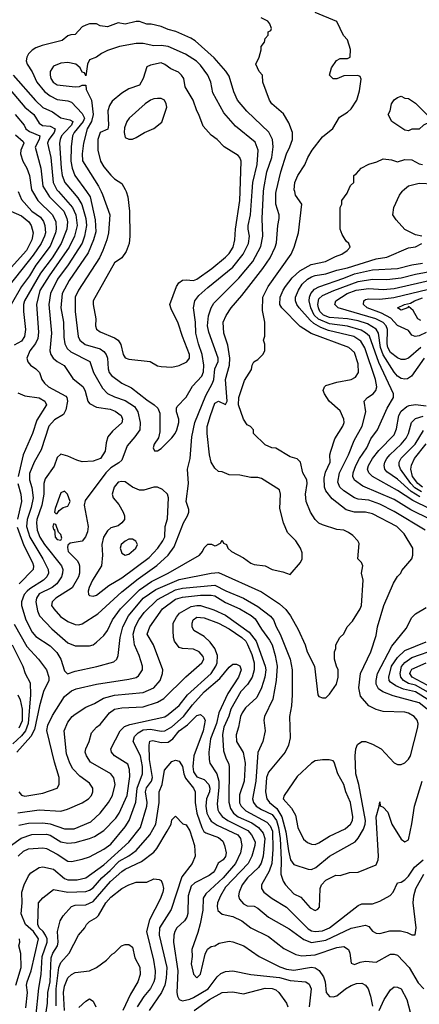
# Model space of a CAD drawing. Header units: inches. Extents: x 1793389 to 1900389, y 320802 to 470796.
# Tile 405 of 656: x 1846980 to 1849211, y 425464 to 430959. Entities that reach past the tile are written whole.
import ezdxf

# ---------------------------------------------------------------- set-up
doc = ezdxf.new("R2010")
doc.units = ezdxf.units.IN
doc.header["$MEASUREMENT"] = 0
doc.layers.add('B8442', color=7, linetype='Continuous')
doc.layers.add('B8443', color=7, linetype='Continuous')

msp = doc.modelspace()

# ---------------------------------------------------------------- linework, layer by layer
at = {"layer": 'B8442', "color": 2}
for points, elevation in [([(1846972.5, 430000), (1846990, 429956), (1847048.2, 429890), (1847096.7, 429856.7), (1847112.5, 429832.5), (1847120.3, 429810), (1847123.7, 429770), (1847119.5, 429750), (1847100.3, 429710), (1847056.3, 429643.7), (1846886.7, 429430)], 338), ([(1847052.5, 430000), (1847081.6, 429950), (1847164.4, 429870), (1847181.3, 429830), (1847184.2, 429790), (1847180.3, 429770), (1847150, 429694.5), (1847071, 429589), (1847034.9, 429530), (1846990.2, 429469.8), (1846932.4, 429370)], 342), ([(1847128.5, 430000), (1847146.7, 429970), (1847227, 429890), (1847243.1, 429850), (1847247.4, 429830), (1847243.6, 429790), (1847211.7, 429710), (1847160.9, 429630), (1847096.1, 429543.9), (1847007, 429390), (1847002, 429370), (1847001.3, 429330), (1847012.4, 429230), (1847008.2, 429190), (1846990, 429164.5), (1846950, 429142)], 346), ([(1846976.3, 426650), (1846990, 426630.8), (1847010, 426625.5), (1847110, 426642), (1847189.4, 426670.6), (1847201.2, 426690), (1847200.9, 426730), (1847175.3, 426815.3), (1847132.1, 426992.1), (1847138.3, 427021.7), (1847163.8, 427076.2), (1847230, 427182), (1847270, 427213.4), (1847295.9, 427224.1), (1847410, 427250.4), (1847590, 427278), (1847630, 427288), (1847643.3, 427296.7), (1847666.6, 427330), (1847666.6, 427350), (1847647, 427410), (1847620.5, 427470), (1847613, 427530), (1847624.7, 427570), (1847644.7, 427610), (1847675.1, 427650), (1847750, 427723.7), (1847850, 427777.3), (1847890, 427785.5), (1848070, 427802.6), (1848131.5, 427771.5), (1848230, 427730.4), (1848310, 427684.4), (1848380.5, 427630), (1848397.1, 427610), (1848412.7, 427570), (1848434.9, 427530), (1848490.4, 427390), (1848501.6, 427330), (1848501.6, 427190), (1848497.3, 427130), (1848486.8, 427070), (1848490.8, 426950), (1848480.7, 426910), (1848462.8, 426870), (1848370, 426759), (1848358.4, 426730), (1848353.4, 426650), (1848359.3, 426610), (1848374.9, 426590), (1848415.8, 426555.8), (1848444.2, 426510), (1848466.7, 426426.7), (1848481.1, 426321.1), (1848493, 426270), (1848510, 426244.9), (1848590, 426217.3), (1848610, 426216.3), (1848632.7, 426227.3), (1848710, 426290.4), (1848852.3, 426370), (1848870, 426390.8), (1848898.9, 426441.1), (1848909.6, 426470), (1848911.1, 426488.9), (1848873, 426690), (1848857.6, 426750), (1848852.7, 426850), (1848857.2, 426890), (1848866.6, 426913.4), (1848890, 426931.3), (1848910, 426931.3), (1848950, 426916), (1848998, 426890), (1849070, 426811.3), (1849090, 426802), (1849110, 426802), (1849130, 426811.3), (1849150, 426831.3), (1849161.2, 426850), (1849202.7, 427010), (1849205.2, 427030), (1849199, 427050), (1849182, 427070), (1849150, 427089.3), (1849130, 427094), (1849010, 427097.2), (1848970, 427109.2), (1848928.7, 427130), (1848883.9, 427183.9), (1848874.5, 427230), (1848882.7, 427310), (1848940.9, 427430), (1848970, 427522), (1848978, 427570), (1849012.7, 427690), (1849066.8, 427813.2), (1849089.4, 427850.6), (1849108.7, 427870), (1849114.6, 427885.4), (1849168.7, 427950), (1849175.3, 427970), (1849175.3, 428010), (1849126, 428090), (1849085.2, 428130), (1848950, 428200.7), (1848910, 428209.5), (1848850, 428209.6), (1848803.5, 428223.5), (1848724, 428284), (1848689.5, 428330), (1848682.9, 428350), (1848680.5, 428399.5), (1848687.3, 428432.7), (1848714.5, 428490), (1848712.7, 428530), (1848718, 428550), (1848740.1, 428619.9), (1848785.2, 428690), (1848792.7, 428710), (1848789.2, 428730), (1848770, 428775.3), (1848708.7, 428830), (1848682, 428870), (1848675.3, 428890), (1848682, 428910), (1848690, 428918), (1848750, 428936), (1848830, 428951), (1848855.5, 428964.5), (1848872.7, 428990), (1848870, 429038), (1848850, 429101.2), (1848817.2, 429130), (1848608, 429208), (1848547, 429247), (1848442.9, 429350), (1848433.3, 429370), (1848435.1, 429410), (1848451.1, 429448.9), (1848465.1, 429470), (1848502.2, 429517.8), (1848543.7, 429556.3), (1848606.9, 429593.1), (1848688, 429610), (1848742.5, 429637.5), (1848778, 429650), (1848808, 429670), (1848826, 429690), (1848818, 429710), (1848803.1, 429723.1), (1848780.2, 429760.2), (1848768.9, 429788.9), (1848768.7, 429910), (1848778, 429930), (1848778, 429950), (1848808, 429990), (1848812.5, 430000)], 346), ([(1847197.2, 430000), (1847275.3, 429910), (1847293.1, 429870), (1847300.9, 429810), (1847287.2, 429750), (1847256.5, 429690), (1847145.7, 429530), (1847093.5, 429446.5), (1847073.4, 429370), (1847084.9, 429215.1), (1847081.3, 429178.7), (1847068.9, 429151.1), (1847037.3, 429110), (1847021, 429070), (1847026, 429050), (1847041, 429030), (1847071.3, 429010), (1847091, 428990), (1847104.7, 428950), (1847118, 428930), (1847141, 428910), (1847237.3, 428857.3), (1847244, 428850), (1847248, 428830), (1847238, 428782), (1847224.4, 428755.6), (1847174.7, 428725.3), (1847143.8, 428690), (1847101.1, 428558.9), (1847062, 428490), (1847034.6, 428425.4), (1847034.9, 428390), (1847047.4, 428347.4), (1847055.6, 428290), (1847044.1, 428235.9), (1847022.7, 428170), (1847018.3, 428130), (1847037.3, 428070), (1847110.3, 427950), (1847139.3, 427890), (1847140.4, 427870), (1847132.7, 427850), (1847113, 427830), (1847036.7, 427783.3), (1847022, 427770), (1847006, 427750), (1846990.6, 427710), (1846990.7, 427689.3), (1847014.4, 427610), (1847050, 427540.7), (1847070, 427516.3), (1847150, 427464.9), (1847187.3, 427427.3), (1847210.4, 427390), (1847230, 427324.7), (1847247.9, 427307.9), (1847290, 427323), (1847411.7, 427348.3), (1847505.2, 427374.8), (1847522, 427390), (1847529.4, 427410.6), (1847540.5, 427510), (1847556.3, 427570), (1847588.7, 427631.3), (1847670, 427730.3), (1847740.9, 427779.1), (1847870, 427834.6), (1848049.6, 427870.4), (1848090, 427872.7), (1848330, 427765.5), (1848430, 427698.8), (1848466.2, 427666.2), (1848492.5, 427632.5), (1848535.2, 427555.2), (1848574.8, 427470), (1848586, 427430), (1848626, 427350), (1848644.7, 427190), (1848650, 427182), (1848670, 427174), (1848690, 427174), (1848710, 427194), (1848748.7, 427250), (1848759, 427290), (1848759, 427330), (1848748.7, 427350), (1848738, 427390), (1848738, 427430), (1848746, 427450), (1848746, 427470), (1848768, 427510), (1848790, 427532), (1848808.7, 427570), (1848838.6, 427601.4), (1848882, 427670), (1848889, 427690), (1848897.2, 427830), (1848889.2, 427870), (1848895.3, 427910), (1848888.9, 427928.9), (1848868, 427950), (1848874.6, 428034.6), (1848868, 428050), (1848840.2, 428080.2), (1848816.5, 428096.5), (1848790, 428109), (1848750, 428114), (1848670, 428139), (1848650, 428149), (1848630, 428168.7), (1848604, 428210), (1848579, 428270), (1848576, 428310), (1848586, 428370), (1848582.7, 428390), (1848561.2, 428430), (1848548.7, 428490), (1848530, 428508.7), (1848490, 428519), (1848410, 428568), (1848388.9, 428568.9), (1848350, 428586), (1848286, 428650), (1848286, 428670), (1848268.7, 428688.7), (1848250, 428698), (1848230, 428729), (1848202, 428810), (1848204, 428850), (1848234.6, 428945.4), (1848273.6, 429006.4), (1848278, 429030), (1848288, 429050), (1848310, 429062), (1848338, 429090), (1848348.7, 429110), (1848348.4, 429148.4), (1848342, 429170), (1848348.4, 429191.6), (1848348.7, 429270), (1848336, 429336), (1848338, 429410), (1848366.6, 429470), (1848496, 429650), (1848513.2, 429690), (1848537.2, 429770), (1848555.3, 429930), (1848520.2, 429980.2), (1848515.5, 430000)], 350), ([(1847274.9, 430000), (1847304.8, 429964.8), (1847327.3, 429927.3), (1847350.2, 429850), (1847354, 429810), (1847342.7, 429750), (1847329.1, 429710.9), (1847250.3, 429590), (1847191.8, 429510), (1847151.8, 429430), (1847142.4, 429370), (1847158, 429210), (1847148, 429110), (1847154, 429090), (1847167.3, 429070), (1847190.4, 429050.4), (1847228.5, 429028.5), (1847276.8, 428956.8), (1847334.8, 428910), (1847346.2, 428886.2), (1847360.7, 428830), (1847370, 428816), (1847410, 428796.3), (1847485.1, 428785.1), (1847513.8, 428773.8), (1847546, 428750), (1847554, 428730), (1847550, 428709), (1847498, 428662), (1847473, 428630), (1847462.8, 428597.2), (1847458, 428550), (1847430.7, 428510), (1847390, 428495.6), (1847330, 428491.6), (1847299.7, 428499.7), (1847250, 428523.7), (1847210, 428533.2), (1847190, 428515.3), (1847172.3, 428467.7), (1847123.4, 428396.6), (1847115.5, 428370), (1847114.9, 428310), (1847104.2, 428250), (1847076.5, 428170), (1847073.7, 428150), (1847078.7, 428110), (1847093.7, 428070), (1847119.5, 428030), (1847214.4, 427910), (1847220.4, 427890), (1847219.3, 427870), (1847213, 427850), (1847188, 427810), (1847162, 427790), (1847090, 427754.3), (1847074.3, 427730), (1847070.3, 427710), (1847079.2, 427659.2), (1847091.8, 427631.8), (1847159.9, 427559.9), (1847250, 427482), (1847290, 427464), (1847370, 427464.9), (1847390, 427470.7), (1847410, 427484), (1847450, 427522.8), (1847469.7, 427550.3), (1847498.4, 427610), (1847542.4, 427670), (1847650, 427777), (1847715.9, 427824.1), (1847809.7, 427870.3), (1847984, 427970), (1848001.2, 427990), (1848010, 428012), (1848030, 428031.3), (1848051.3, 428031.3), (1848070, 428022), (1848076.4, 428023.6), (1848102, 428038), (1848110, 428054), (1848118, 428038), (1848134, 428030), (1848142, 428010), (1848162, 427990), (1848230, 427956), (1848270, 427926), (1848290, 427918), (1848350, 427910.8), (1848390, 427891), (1848450, 427878), (1848490, 427862), (1848548, 427930), (1848558, 427950), (1848556.4, 427983.6), (1848548.7, 428010), (1848522, 428050), (1848476, 428096), (1848453.2, 428150), (1848432.7, 428230), (1848437.2, 428310), (1848430, 428335.3), (1848330, 428399), (1848310, 428404), (1848270, 428404), (1848210, 428417.2), (1848150, 428419), (1848110, 428435.3), (1848090, 428438), (1848070, 428455.3), (1848050, 428488.7), (1848039.3, 428530), (1848027, 428650), (1848027.5, 428687.5), (1848044.7, 428750), (1848070, 428818.8), (1848090, 428830.6), (1848130, 428811), (1848138.4, 428830), (1848129.8, 428950), (1848151.2, 429030), (1848154.3, 429070), (1848142, 429142), (1848119.3, 429210), (1848117.2, 429270), (1848132.5, 429307.5), (1848161.2, 429350), (1848221, 429419), (1848338.4, 429570), (1848378.4, 429630), (1848407.3, 429690), (1848414.2, 429714.2), (1848420.7, 429810), (1848429.5, 429850), (1848429.4, 429870), (1848409.6, 429930), (1848409.6, 429990), (1848412, 430000)], 354), ([(1847352.6, 430000), (1847374, 429970), (1847402.2, 429842.2), (1847404.8, 429775.2), (1847392, 429730), (1847362.8, 429657.2), (1847257.5, 429502.5), (1847218.4, 429430), (1847210.4, 429350), (1847225.3, 429270), (1847226.9, 429186.9), (1847232.4, 429150), (1847244.6, 429124.6), (1847266, 429106), (1847371.8, 429051.8), (1847392.7, 428990), (1847414.4, 428950), (1847442.9, 428902.9), (1847470, 428873.4), (1847510, 428854.4), (1847570, 428834), (1847620.5, 428800.5), (1847640.4, 428770), (1847653.4, 428710), (1847650.8, 428670), (1847624, 428630), (1847579.8, 428580.2), (1847550, 428501.2), (1847534.7, 428485.3), (1847490, 428457), (1847462, 428430), (1847345.5, 428274.5), (1847340.7, 428250), (1847362, 428130), (1847359.9, 428100.1), (1847348.1, 428071.9), (1847330, 428049.2), (1847262.8, 428037.2), (1847250, 428026), (1847246.4, 428013.6), (1847251, 427990), (1847300.5, 427940.5), (1847310, 427924.7), (1847314.9, 427910), (1847314, 427870), (1847308.4, 427850), (1847272.7, 427787.3), (1847182.8, 427730), (1847161, 427710), (1847158.8, 427690), (1847170.7, 427670), (1847208.8, 427628.8), (1847250, 427601), (1847290, 427582.8), (1847310, 427582), (1847330, 427588), (1847417.1, 427642.9), (1847550, 427766.4), (1847641, 427839), (1847746.5, 427913.5), (1847810, 427970.5), (1847842.3, 428017.7), (1847895.1, 428150), (1847918, 428190), (1847925.2, 428210), (1847924.7, 428224.7), (1847909.4, 428270), (1847922.7, 428370), (1847917.2, 428450), (1847932.7, 428510), (1847940.7, 428630), (1847957.6, 428710), (1848019.5, 428860.5), (1848057.6, 428930), (1848064.2, 428950), (1848069.6, 429010.4), (1848089.2, 429050.8), (1848089.3, 429070), (1848035.6, 429215.6), (1848029.7, 429250.3), (1848034.5, 429305.5), (1848049.5, 429350), (1848063.8, 429376.2), (1848204.6, 429515.4), (1848281.6, 429610), (1848326.5, 429693.5), (1848336.9, 429750), (1848333.6, 429850), (1848341.9, 430000)], 358), ([(1847435.2, 430000), (1847443.4, 429983.4), (1847484, 429870), (1847475.5, 429770), (1847466, 429730), (1847443.8, 429670), (1847425.5, 429630), (1847308.2, 429450), (1847290.5, 429410), (1847290.4, 429329.6), (1847306, 429190), (1847316.3, 429170), (1847345.8, 429145.8), (1847430, 429121.6), (1847450, 429107.3), (1847463, 429090), (1847470.3, 429070.3), (1847474.9, 429010), (1847480.5, 428990), (1847492.5, 428972.5), (1847550, 428930.7), (1847603.8, 428903.8), (1847690, 428836.3), (1847731.3, 428810), (1847751.3, 428790), (1847762, 428762), (1847762, 428658), (1847754.8, 428625.2), (1847732, 428590), (1847724.7, 428570), (1847732.7, 428552.7), (1847750, 428552), (1847770, 428566), (1847830, 428626), (1847849.2, 428650), (1847858, 428670), (1847869.2, 428710), (1847869, 428730), (1847855.3, 428770), (1847855.3, 428790), (1847860.2, 428799.8), (1847910, 428851.3), (1847946, 428914), (1847998, 428970), (1848006.3, 428993.7), (1848008.5, 429030), (1847999.8, 429090), (1847977.7, 429150), (1847963.5, 429210), (1847961.6, 429270), (1847951.6, 429350), (1847958.4, 429390), (1847980.7, 429419.3), (1848030, 429463.8), (1848170, 429578), (1848227.8, 429650), (1848256.9, 429710), (1848262.4, 429750), (1848255.1, 429790), (1848256.3, 429810), (1848269.7, 429870), (1848278.6, 430000)], 362), ([(1847574.1, 430000), (1847584.9, 429970), (1847593.4, 429890), (1847594.8, 429750), (1847590.8, 429710), (1847575.2, 429664.8), (1847550, 429629), (1847510, 429602), (1847391, 429390), (1847390.8, 429370), (1847404.7, 429290), (1847402.8, 429250), (1847410, 429232), (1847430, 429216), (1847510, 429184), (1847530.6, 429170.6), (1847545.8, 429145.8), (1847557.3, 429090), (1847570, 429071), (1847590, 429064.9), (1847709.1, 429050.9), (1847750, 429026.8), (1847770, 429022.8), (1847830, 429019.1), (1847870, 429028), (1847914, 429050), (1847929, 429070), (1847929, 429090), (1847888.7, 429190), (1847864.7, 429264.7), (1847825.2, 429345.2), (1847819, 429370), (1847856, 429470), (1847869.6, 429490.4), (1847890, 429504.9), (1847910, 429507.7), (1847950, 429503), (1847970, 429510.5), (1848052.7, 429570), (1848130, 429633), (1848150, 429654), (1848171.8, 429690), (1848182, 429730), (1848185.1, 429790), (1848209.4, 429949.4), (1848210.9, 430000)], 366), ([(1849226, 429750), (1849190, 429758), (1849130, 429788.7), (1849082.5, 429842.5), (1849064, 429870), (1849069.2, 429910), (1849100.7, 429979.3), (1849114.9, 430000)], 342), ([(1846931, 429890), (1846990, 429864.9), (1847032.4, 429830), (1847044.9, 429810), (1847055.3, 429770), (1847048.8, 429730), (1847018.7, 429670), (1846776.2, 429403.8)], 334), ([(1849243.7, 428110), (1849070, 428214.7), (1848990, 428255.8), (1848930, 428277.4), (1848870, 428282.4), (1848850, 428289.6), (1848789.8, 428329.8), (1848767.3, 428350), (1848757.2, 428377.2), (1848765.1, 428430), (1848815.1, 428530), (1848847, 428610), (1848891.8, 428690), (1848912.7, 428770), (1848904, 428830), (1848922, 428850), (1848954, 428870), (1848969.3, 428890), (1848974, 428910), (1848967.6, 428950), (1848907.6, 429127.6), (1848884.5, 429164.5), (1848846, 429190), (1848705, 429225), (1848661.6, 429241.6), (1848623.2, 429263.2), (1848601.4, 429281.4), (1848540.7, 429350), (1848527, 429370), (1848520.9, 429390), (1848520.9, 429410), (1848537, 429450), (1848558, 429482), (1848586.6, 429510), (1848610, 429524.4), (1848630, 429532), (1848690, 429541.1), (1848750, 429561.1), (1848810, 429574.6), (1848970, 429624.9), (1849030, 429633.4), (1849150, 429686), (1849190, 429692), (1849226, 429710)], 342), ([(1849273.6, 428170), (1849164.2, 428224.2), (1849070, 428280.5), (1848896.1, 428356.1), (1848849.7, 428389.7), (1848840.7, 428410), (1848841.6, 428430), (1848856.3, 428470), (1848876.9, 428510), (1848917.6, 428570), (1848940.7, 428619.3), (1848977, 428670), (1849031.8, 428790), (1849067, 428850), (1849067, 428870), (1848985, 429045), (1848932.4, 429192.4), (1848911.6, 429211.6), (1848885.8, 429225.8), (1848810, 429247.6), (1848710, 429261.1), (1848647.6, 429287.6), (1848624.5, 429310), (1848605.3, 429350), (1848596.8, 429390), (1848597.7, 429410), (1848605.1, 429430), (1848625.9, 429454.1), (1848650, 429467.4), (1848790, 429515.6), (1848850, 429541.3), (1848950, 429563.1), (1849090.4, 429570.4), (1849170, 429590.3), (1849230, 429599.5)], 338), ([(1849238.4, 429070), (1849166.8, 428970), (1849145.2, 428954.8), (1849130, 428952.3), (1849110, 428957), (1849090, 428969.4), (1849070, 428992.3), (1849009.2, 429089.2), (1848994.6, 429130), (1848983.5, 429210), (1848970.8, 429230.8), (1848921.6, 429261.6), (1848870, 429277.6), (1848809.8, 429289.8), (1848710, 429296.8), (1848676.2, 429310), (1848656.4, 429330), (1848647.6, 429350), (1848643.9, 429370), (1848650, 429400.7), (1848670, 429418.7), (1848733.2, 429446.8), (1848870, 429496.9), (1848950, 429510.2), (1849030, 429508.9), (1849110, 429518.3), (1849190, 429539), (1849290, 429556.9)], 334), ([(1849219.3, 429130), (1849150, 429069.6), (1849130, 429062.9), (1849110, 429062.9), (1849090, 429071.5), (1849050, 429101.6), (1849036, 429130), (1849032.4, 429150), (1849034, 429230), (1849026.6, 429250), (1849010, 429269.6), (1848969.3, 429290), (1848758, 429350), (1848739, 429370), (1848746, 429390), (1848809.4, 429430), (1848859, 429450), (1848930, 429459), (1849010, 429452.9), (1849070, 429459), (1849290, 429507.9)], 330), ([(1849250, 429212.6), (1849210, 429194), (1849188, 429190), (1849170, 429199), (1849150, 429224.5), (1849090, 429252), (1849053, 429293), (1849000, 429320), (1848920.9, 429350), (1848899.3, 429370), (1848901.2, 429390), (1848910, 429396.3), (1848930, 429400.5), (1848990, 429398.7), (1849068.8, 429408.8), (1849310, 429466.9)], 326), ([(1849219.6, 429279.6), (1849202.7, 429290), (1849176.4, 429336.4), (1849150, 429358), (1849144.7, 429350), (1849110, 429337.2), (1849089.2, 429350), (1849128, 429370), (1849163, 429377), (1849185.2, 429390), (1849230, 429406.3)], 322), ([(1846970, 428876.3), (1847010, 428859.3), (1847090, 428848.2), (1847121, 428830), (1847131, 428810), (1847075.6, 428724.4), (1847051.5, 428648.5), (1846999.5, 428530), (1846971.6, 428410)], 346), ([(1849270, 428229.8), (1849174.6, 428274.6), (1849090, 428331.1), (1848949.8, 428409.8), (1848929.5, 428430), (1848922.9, 428450), (1848927.6, 428470), (1848949.6, 428510), (1848985.2, 428554.8), (1849070, 428642.8), (1849084.4, 428675.6), (1849097, 428750), (1849110, 428774), (1849140.7, 428799.3), (1849154.5, 428805.5), (1849189.7, 428810.3), (1849250, 428804.6)], 334), ([(1849215, 428295), (1849165.6, 428325.6), (1849090, 428394.7), (1849030, 428436), (1849019.5, 428450), (1849014.5, 428470), (1849019.6, 428490), (1849029.8, 428510.2), (1849047.3, 428530), (1849110.8, 428589.2), (1849137.6, 428622.4), (1849151.3, 428650), (1849167.6, 428710), (1849190, 428732.7), (1849233.6, 428746.4)], 330), ([(1849223.1, 428323.1), (1849186.9, 428346.9), (1849163.1, 428370), (1849106.3, 428450), (1849098, 428470), (1849098, 428490), (1849110, 428512.4), (1849188.2, 428590), (1849234.8, 428665.2)], 326), ([(1849229.8, 428350), (1849203.5, 428370), (1849173.8, 428410), (1849164.4, 428450), (1849167.1, 428472.9), (1849184.7, 428510), (1849250, 428592.4)], 322), ([(1846970.3, 428370), (1846986.4, 428310), (1846990.4, 428270), (1846969, 428171)], 346), ([(1846967, 428127), (1847004, 428024), (1847052.7, 427930), (1847058, 427910), (1847055.5, 427890), (1846977.6, 427810)], 346), ([(1846970, 426532.7), (1847090, 426548.2), (1847210, 426542), (1847247.2, 426552.8), (1847330, 426587.7), (1847364, 426610), (1847381.2, 426630), (1847389.2, 426650), (1847389.2, 426670), (1847370, 426697.2), (1847316.6, 426736.6), (1847277.7, 426777.7), (1847259.6, 426810), (1847242.3, 426862.3), (1847229.5, 426990), (1847250, 427038), (1847274, 427070), (1847290, 427082.8), (1847350, 427122.8), (1847397.2, 427142.8), (1847448.1, 427171.9), (1847510, 427188.5), (1847670, 427204.4), (1847730, 427230.7), (1847763.7, 427270), (1847778, 427310), (1847779.3, 427330), (1847726.6, 427470), (1847692.7, 427530), (1847707, 427570), (1847777, 427670), (1847850, 427724.9), (1847890, 427735.6), (1847990, 427746.3), (1848050, 427747.2), (1848070, 427742.6), (1848130, 427707), (1848210, 427670.3), (1848273.3, 427633.3), (1848294.9, 427614.9), (1848330, 427557.3), (1848375.6, 427495.6), (1848389, 427469), (1848407, 427410), (1848418.7, 427350), (1848412.7, 427270), (1848393.1, 427166.9), (1848347.3, 427070), (1848344, 427050), (1848350.7, 426990), (1848337.3, 426930), (1848310.4, 426869.6), (1848298.4, 426710), (1848280.3, 426610), (1848286.4, 426590), (1848300.4, 426570), (1848330, 426550.3), (1848390, 426522.6), (1848413.8, 426490), (1848425.8, 426450), (1848434.7, 426390), (1848440.2, 426270), (1848438.4, 426190), (1848450.4, 426150.4), (1848464, 426130), (1848510, 426081), (1848550, 426061), (1848602, 426002), (1848630, 425986.8), (1848645.6, 425994.4), (1848654.5, 426005.5), (1848658, 426110), (1848666, 426130), (1848690, 426157.3), (1848745.4, 426185.4), (1848770, 426182.8), (1848821.5, 426198.5), (1848870, 426200.7), (1848970, 426242), (1848981.2, 426270), (1848982.7, 426290), (1848969.6, 426510.4), (1848988, 426570), (1848990, 426594), (1848992, 426572), (1849010, 426564.7), (1849035.9, 426535.9), (1849058.8, 426470), (1849110, 426384.7), (1849130, 426371.3), (1849150, 426382), (1849169.6, 426470.4), (1849183.6, 426570), (1849226.3, 426710)], 342), ([(1846976.4, 426463.6), (1847030, 426474.6), (1847110, 426476.5), (1847150, 426470.3), (1847230, 426443.1), (1847283.7, 426443.7), (1847377.1, 426482.9), (1847429.6, 426530.4), (1847477, 426590), (1847498.4, 426630), (1847514, 426690), (1847506.8, 426726.8), (1847489.5, 426749.5), (1847375.9, 426815.9), (1847352.7, 426850), (1847346, 426870), (1847349.2, 426890), (1847369.2, 426930), (1847381.5, 426978.5), (1847409, 427010), (1847430, 427026), (1847480.9, 427090), (1847509.7, 427110.3), (1847550, 427118.4), (1847670, 427123), (1847749.7, 427150.3), (1847786, 427170), (1847908.2, 427291.8), (1847997.2, 427370), (1848009.2, 427390), (1848005.6, 427405.6), (1847982, 427430), (1847950, 427445.2), (1847890, 427449), (1847870, 427455.3), (1847845.2, 427490), (1847839, 427510), (1847837.2, 427550), (1847837.2, 427590), (1847854.9, 427625.1), (1847872.8, 427647.2), (1847937, 427683), (1847970, 427690.3), (1847990, 427688.7), (1848065.1, 427665.1), (1848130, 427636.4), (1848261.3, 427541.3), (1848300.3, 427490), (1848351.7, 427351.7), (1848353.7, 427330), (1848348.7, 427290), (1848330.3, 427229.7), (1848303.9, 427176.1), (1848241.3, 427118.7), (1848223.1, 427090), (1848214, 427070), (1848202.4, 427010), (1848188.1, 426968.1), (1848190.5, 426930), (1848228.6, 426868.6), (1848239.5, 426810), (1848232.9, 426710), (1848207.7, 426632.3), (1848207.9, 426587.9), (1848216.4, 426570), (1848243.7, 426543.7), (1848360.7, 426480.7), (1848379.3, 426459.3), (1848391.3, 426430), (1848393.6, 426330), (1848387.6, 426250), (1848373.5, 426206.5), (1848330.8, 426130), (1848330.8, 426110), (1848342.8, 426090), (1848390, 426053.4), (1848470, 426005.5), (1848590, 425884.9), (1848610, 425874.4), (1848630, 425870.4), (1848670, 425874), (1848710, 425890.4), (1848870, 426014.8), (1848890, 426024), (1848950, 426024), (1848990, 426038.8), (1849049.5, 426070.5), (1849065.2, 426090), (1849090, 426142), (1849110, 426144.7), (1849130, 426158), (1849150, 426178), (1849184.5, 426230), (1849232, 426270)], 338), ([(1849254.3, 427110), (1849210, 427146), (1849064.6, 427184.6), (1849007.3, 427207.3), (1848983.7, 427223.7), (1848969.6, 427250), (1848969.6, 427270), (1848978.7, 427310), (1849057.1, 427462.9), (1849138.6, 427561.4), (1849170, 427622), (1849190, 427642), (1849250, 427678)], 342), ([(1846930, 426348.2), (1846988.5, 426391.5), (1847048.1, 426411.9), (1847130, 426413.7), (1847150, 426408.2), (1847210, 426370.4), (1847250, 426362.4), (1847290, 426366), (1847370, 426388.2), (1847398.9, 426401.1), (1847450, 426433.4), (1847517.5, 426502.5), (1847536.3, 426530), (1847579.7, 426630), (1847594.7, 426734.7), (1847593.3, 426773.3), (1847583.3, 426803.3), (1847509, 426850), (1847493.2, 426870), (1847489.1, 426889.1), (1847541.2, 426990), (1847565.8, 427014.2), (1847594.5, 427025.5), (1847790, 427068), (1847810, 427080.7), (1847870, 427130.6), (1847917, 427190), (1848049.8, 427310.2), (1848075.8, 427350), (1848082.6, 427370), (1848085.4, 427410), (1848069.7, 427450), (1848043.9, 427483.9), (1848010, 427517), (1847953.2, 427550), (1847943.7, 427570), (1847942.7, 427590), (1847949.3, 427610), (1847970, 427624.9), (1848010, 427621.1), (1848090.2, 427590.2), (1848150, 427558.3), (1848221.3, 427510), (1848242.6, 427490), (1848252.7, 427472.7), (1848276.4, 427416.4), (1848289.1, 427370), (1848289, 427331), (1848277.6, 427290), (1848251.5, 427248.5), (1848215.5, 427210), (1848158.4, 427110), (1848147.4, 427072.6), (1848120.3, 427010), (1848113.4, 426970), (1848118.5, 426878.5), (1848133.2, 426833.2), (1848146.8, 426810), (1848150.5, 426790.5), (1848148.7, 426591.3), (1848157.3, 426557.3), (1848174, 426530), (1848199.3, 426510), (1848275.8, 426475.8), (1848312.7, 426450), (1848339.4, 426419.4), (1848348.9, 426390), (1848339.6, 426290), (1848329, 426251), (1848313.5, 426226.5), (1848252.4, 426170), (1848223.1, 426130), (1848205.5, 426090), (1848202, 426070), (1848207.3, 426050), (1848230, 426024), (1848250, 426014), (1848290, 426010.6), (1848310, 426000.7), (1848370, 425950.6), (1848484.7, 425884.7), (1848566, 425826), (1848610, 425808.5), (1848690, 425820.9), (1848830, 425888.5), (1848910, 425906), (1848930, 425898), (1848950, 425871.3), (1848970, 425861), (1848990, 425858.8), (1849046.3, 425873.7), (1849106.3, 425873.7), (1849144, 425864), (1849170, 425851), (1849188.4, 425851.6), (1849194.5, 425890), (1849176.9, 426030), (1849180.5, 426070), (1849191.6, 426110), (1849235.6, 426190)], 334), ([(1846950, 427584.9), (1847020.5, 427460.5), (1847084.9, 427390), (1847130.4, 427330.4), (1847144, 427290), (1847144, 427270), (1847113, 427210), (1847090.4, 427130), (1847063, 426997), (1847042.4, 426957.6), (1846963.7, 426870)], 346), ([(1846938.7, 427470), (1846998, 427350), (1847010.7, 427310), (1847038, 427258), (1847040.3, 427190), (1847028.3, 427030), (1847012.4, 426990), (1846990, 426961.7), (1846942.9, 426917.1)], 342), ([(1849270, 427156.8), (1849190, 427207.6), (1849122.2, 427222.2), (1849080.3, 427240.3), (1849050, 427260.9), (1849042.9, 427270), (1849040.5, 427290), (1849056, 427350), (1849090, 427398.4), (1849130, 427437.6), (1849250, 427487)], 338), ([(1849275.6, 427195.6), (1849190, 427244.6), (1849150, 427254.8), (1849123, 427270), (1849108.2, 427290), (1849103.5, 427310), (1849111.9, 427348.1), (1849130, 427371.8), (1849170, 427398.3), (1849310, 427447.2)], 334), ([(1846972, 426290), (1847002.5, 426317.5), (1847030, 426332.2), (1847110, 426337.1), (1847130, 426332.4), (1847190, 426301.6), (1847250, 426262), (1847270, 426260.7), (1847330, 426273.4), (1847370, 426287.7), (1847450, 426330.5), (1847490, 426358), (1847570, 426453.4), (1847591.5, 426490), (1847628.6, 426591.4), (1847636.8, 426670), (1847665.1, 426750), (1847665.4, 426790), (1847654, 426850), (1847614, 426930), (1847621.5, 426958.5), (1847640.9, 426979.1), (1847670, 426994.7), (1847710, 427000.2), (1847770, 426988.7), (1847790, 426990.3), (1847830, 427013.1), (1847894.3, 427070), (1847944.2, 427135.8), (1848010, 427208.5), (1848097.8, 427282.2), (1848150, 427344.7), (1848170, 427362), (1848190, 427362), (1848210, 427352), (1848216, 427330), (1848202, 427290), (1848142.2, 427197.8), (1848092.6, 427090), (1848078.2, 427030), (1848045.1, 426945.1), (1848035.5, 426870), (1848038, 426830), (1848042, 426810), (1848080.3, 426750), (1848092.9, 426710), (1848093, 426673), (1848082.6, 426582.6), (1848086.4, 426550), (1848094.4, 426534.4), (1848111.6, 426511.6), (1848143, 426490), (1848254.2, 426434.2), (1848274.9, 426410), (1848294.6, 426370), (1848293.1, 426350), (1848275.8, 426290), (1848255.8, 426250), (1848130, 426117), (1848101.3, 426070), (1848084.9, 426030), (1848082.4, 426010), (1848086.9, 425986.9), (1848110, 425967.7), (1848170, 425953.4), (1848221, 425930), (1848271, 425890), (1848370, 425842), (1848455.2, 425775.2), (1848521.1, 425741.1), (1848555.2, 425735.2), (1848630, 425740.3), (1848750, 425780.5), (1848790, 425786.8), (1848816, 425770), (1848824, 425750), (1848830, 425694), (1848850, 425686), (1848880.7, 425699.3), (1848910, 425704.9), (1848970, 425698.8), (1849050, 425742.8), (1849070, 425744), (1849090, 425737.3), (1849154.8, 425670), (1849204.2, 425584.2), (1849237.3, 425550)], 330), ([(1849283.5, 427230), (1849172.3, 427290), (1849158.7, 427310), (1849161.5, 427318.5), (1849170, 427334.9), (1849250, 427370.3)], 330), ([(1846970, 427190.5), (1846983.8, 427163.8), (1846994.7, 427110), (1846993.8, 427046.2), (1846976, 427004)], 338), ([(1847015.6, 425444.4), (1847023.5, 425530), (1847018.9, 425570), (1847022, 425590), (1847044.7, 425650), (1847085.7, 425830), (1847057.3, 425870), (1847013.6, 425910), (1846988.2, 425968.2), (1846994.7, 426030), (1846991.8, 426090), (1847005.1, 426130), (1847030, 426181), (1847043.3, 426196.7), (1847090, 426226.8), (1847109.5, 426230.5), (1847170, 426217.1), (1847230, 426166.4), (1847250, 426157.6), (1847301, 426159), (1847350, 426170.5), (1847450, 426242), (1847590, 426368.2), (1847654, 426450), (1847689.7, 426570), (1847691.5, 426590), (1847683.1, 426650), (1847688.8, 426671.2), (1847715.8, 426710), (1847721.1, 426730), (1847704.2, 426830), (1847702.9, 426910), (1847707.2, 426932.8), (1847723.7, 426936.3), (1847770, 426925.3), (1847810, 426927), (1847834.9, 426945.1), (1847869.8, 426990.2), (1847916.6, 427023.4), (1847970, 427074.8), (1847990, 427082), (1848006.4, 427066.4), (1848016, 427050), (1848005.5, 426990), (1847951.8, 426850), (1847947.4, 426790), (1847950, 426761), (1847970, 426733.4), (1848010, 426717.6), (1848036, 426690), (1848041.7, 426670), (1848039.6, 426650), (1848024.2, 426610), (1848019.6, 426570), (1848026, 426530), (1848039.9, 426499.9), (1848050, 426486.7), (1848083.5, 426463.5), (1848198, 426410), (1848212.7, 426390), (1848220.4, 426350), (1848212.2, 426310), (1848185.3, 426250), (1848117, 426170), (1848019.9, 426080.1), (1848004.7, 426055.3), (1848002.4, 425990), (1847987.1, 425912.9), (1847975.2, 425864.8), (1847941, 425770), (1847942.8, 425730), (1847937.3, 425690), (1847950, 425632), (1847970, 425611.3), (1847990, 425632), (1848015.5, 425744.5), (1848029.2, 425770.8), (1848050, 425786), (1848070, 425791), (1848094.8, 425805.2), (1848150, 425815.5), (1848170, 425813), (1848232, 425790), (1848318, 425730), (1848433.3, 425673.3), (1848470, 425660.3), (1848510, 425654), (1848610, 425670.4), (1848630, 425668), (1848651.8, 425651.8), (1848676.5, 425616.5), (1848685.3, 425590), (1848690.5, 425530.5), (1848710, 425508), (1848730, 425505.5), (1848750, 425510.6), (1848799.3, 425550), (1848830, 425568), (1848860.1, 425579.9), (1848890, 425582), (1848910.3, 425570.3), (1848924.9, 425550), (1848938.8, 425510), (1848950, 425454)], 326), ([(1847069.7, 425390), (1847087, 425553), (1847100.4, 425630), (1847106.6, 425730), (1847133.3, 425810), (1847133.3, 425830), (1847124.8, 425850), (1847110.7, 425870.7), (1847089.7, 425890), (1847081.3, 425910), (1847086, 426030), (1847110, 426058), (1847170, 426104), (1847250, 426088.7), (1847350, 426093.7), (1847370, 426101.3), (1847390, 426114.4), (1847438.7, 426170), (1847486.3, 426210), (1847536.6, 426263.4), (1847590, 426292.2), (1847630, 426321.6), (1847707.6, 426410), (1847740.7, 426470), (1847759.7, 426590), (1847758.4, 426650), (1847775.6, 426690), (1847789.2, 426770), (1847830, 426818), (1847850, 426826), (1847870, 426821), (1847875.2, 426815.2), (1847890, 426791.3), (1847896.5, 426750), (1847905.4, 426725.4), (1847950.6, 426670), (1847960.5, 426650), (1847960.3, 426590), (1847968.9, 426530), (1847996.4, 426450), (1848008.9, 426428.9), (1848020.3, 426420.3), (1848090, 426394.9), (1848113.8, 426373.8), (1848124, 426350), (1848132.7, 426310), (1848130, 426288.7), (1848116, 426270), (1848088.2, 426251.8), (1848070.5, 426210), (1848060.6, 426199.4), (1848038, 426182), (1847957.6, 426142.4), (1847937.6, 426122.4), (1847920.4, 426070), (1847919.3, 425970), (1847913, 425950), (1847900.7, 425930), (1847857.3, 425890), (1847846, 425870), (1847840.5, 425850), (1847839.5, 425810), (1847863.7, 425650), (1847858, 425530), (1847860.7, 425510), (1847870, 425491.3), (1847890, 425484), (1847930, 425492.7), (1847950, 425502.4), (1848031.8, 425550), (1848083.1, 425616.9), (1848104.2, 425635.8), (1848130, 425647.7), (1848170, 425650.7), (1848270, 425630.5), (1848430, 425612.9), (1848490, 425597.4), (1848578, 425590), (1848596.4, 425576.4), (1848607.7, 425550), (1848596.3, 425450)], 322), ([(1847121.1, 425370), (1847135.1, 425470), (1847137.7, 425530), (1847150.8, 425590), (1847157, 425723), (1847165.7, 425750), (1847191.1, 425790), (1847195.4, 425810), (1847192.3, 425870), (1847206.6, 425930), (1847222.4, 425957.6), (1847269.7, 426010.3), (1847290, 426017.1), (1847350, 426019.3), (1847390, 426038.4), (1847487.8, 426150), (1847550, 426204.9), (1847570, 426218.7), (1847660.1, 426259.9), (1847730, 426313.4), (1847746.7, 426333.3), (1847804.5, 426430), (1847825.2, 426470), (1847830, 426494), (1847850, 426514), (1847891.6, 426471.6), (1847910, 426464.7), (1847930, 426431), (1847957.1, 426350), (1847960.7, 426290), (1847943, 426250), (1847885.5, 426174.5), (1847826.6, 425993.4), (1847761.6, 425890), (1847759.5, 425850), (1847801.1, 425670), (1847798.7, 425610), (1847790.3, 425569.7), (1847772.7, 425530), (1847703.8, 425430)], 318), ([(1847183.9, 425456.1), (1847184.1, 425550), (1847199.1, 425670), (1847210, 425696.3), (1847257.2, 425750), (1847309, 425850), (1847344, 425890), (1847353.2, 425910), (1847370, 425926.8), (1847410, 425947.3), (1847421, 425959), (1847461.6, 426030), (1847490, 426061.6), (1847550, 426110.6), (1847590, 426130.7), (1847630, 426144.7), (1847690, 426144.7), (1847730, 426164.7), (1847759.6, 426159.6), (1847770, 426154), (1847776.9, 426136.9), (1847782.8, 426110), (1847779.1, 426090), (1847764.9, 426050), (1847704.2, 425935.8), (1847688.5, 425870), (1847727, 425710), (1847736.5, 425650), (1847734.9, 425610), (1847730, 425589.2), (1847710, 425552.7), (1847673, 425507), (1847635.8, 425450)], 314), ([(1846959.7, 425570), (1846987.8, 425670), (1846986.6, 425746.6), (1846975.3, 425790), (1846982, 425810), (1846979, 425830)], 330), ([(1847229.8, 425430), (1847225.1, 425530), (1847230, 425564.7), (1847250, 425611), (1847270, 425630.8), (1847290, 425640.7), (1847370, 425650.4), (1847409.2, 425670), (1847465.2, 425710), (1847496, 425744), (1847509.1, 425750.9), (1847549.1, 425790.9), (1847570, 425798), (1847590, 425798), (1847610, 425782), (1847623, 425723), (1847650.5, 425670.5), (1847652.7, 425630), (1847640.5, 425590), (1847599.5, 425520.5), (1847557, 425430)], 310), ([(1847955.1, 425430), (1848039.5, 425490), (1848110, 425530.5), (1848170, 425533.4), (1848230, 425523), (1848350, 425554.4), (1848390, 425552.4), (1848410, 425544.9), (1848427.3, 425530), (1848470.5, 425470.5), (1848477.3, 425450)], 318), ([(1848988, 425430), (1849015.3, 425490), (1849050, 425544.7), (1849070, 425561), (1849090, 425558.8), (1849110.8, 425550), (1849141, 425490), (1849159.8, 425419.8)], 326), ([(1847310, 425446), (1847350, 425482), (1847370, 425494), (1847390, 425482), (1847406, 425450)], 306)]:
    msp.add_lwpolyline(points, dxfattribs=dict(at, elevation=elevation))
for points, elevation in [([(1847550, 428381.2), (1847530, 428377.2), (1847508, 428350), (1847497.3, 428310), (1847502.8, 428290), (1847533.7, 428253.7), (1847558, 428210), (1847564.7, 428190), (1847564.7, 428170), (1847551, 428150), (1847530, 428134), (1847490, 428122), (1847470, 428105.2), (1847448.8, 428071.2), (1847439.3, 428030), (1847443, 427970), (1847437.3, 427910), (1847387.7, 427830), (1847367.7, 427790), (1847362.8, 427770), (1847364.7, 427750), (1847370, 427744.7), (1847390, 427741), (1847410, 427747.3), (1847478.4, 427801.6), (1847550, 427844.4), (1847702.3, 427957.7), (1847750.9, 428009.1), (1847778.7, 428050), (1847790, 428072), (1847792.3, 428130), (1847806, 428174), (1847812, 428290), (1847805.2, 428310), (1847777.6, 428337.6), (1847750, 428349.3), (1847730, 428349.4), (1847674, 428334), (1847650, 428333.2), (1847610, 428349), (1847570, 428379)], 362), ([(1847230, 428328), (1847210, 428318), (1847178, 428230), (1847174, 428210), (1847182, 428202), (1847190, 428202), (1847201.2, 428218.8), (1847224, 428236), (1847250, 428244.7), (1847262, 428270), (1847248, 428310)], 358), ([(1847170, 428146), (1847164.7, 428130), (1847170, 428114), (1847174, 428114), (1847178, 428070), (1847190, 428058), (1847210, 428054), (1847215.3, 428064.7), (1847210, 428086), (1847198, 428098), (1847182, 428142)], 358), ([(1847590, 428059.5), (1847570, 428049.3), (1847547.3, 428030), (1847540.7, 428010), (1847550, 427981), (1847570, 427970.8), (1847590, 427976.3), (1847629.2, 428010), (1847637.2, 428030), (1847629.3, 428049.3), (1847610, 428059.3)], 366), ([(1848670, 426829), (1848630, 426822), (1848610, 426808.7), (1848530, 426735.3), (1848456, 426630), (1848451.3, 426610), (1848497.5, 426557.5), (1848519.5, 426519.5), (1848534, 426450), (1848564.7, 426384.7), (1848586.2, 426366.2), (1848610, 426357.3), (1848630, 426354.8), (1848650, 426364), (1848710, 426402.4), (1848797.3, 426442.7), (1848827.3, 426470), (1848837.6, 426490), (1848840.5, 426510), (1848827.3, 426590), (1848800.9, 426650), (1848789.6, 426690), (1848757, 426750), (1848735.1, 426815.1), (1848730, 426822), (1848708.9, 426828.9)], 350)]:
    msp.add_lwpolyline(points, close=True, dxfattribs=dict(at, elevation=elevation))
at = {"layer": 'B8443', "color": 2}
for points, elevation in [([(1848412, 430000), (1848437.6, 430110), (1848469.5, 430210), (1848489.4, 430250), (1848502.7, 430290), (1848502.7, 430330), (1848483.2, 430383.2), (1848452.5, 430432.5), (1848388.7, 430490), (1848375.3, 430510), (1848338, 430610), (1848335.3, 430650), (1848318, 430670), (1848298, 430710), (1848318, 430750), (1848328, 430790), (1848328, 430810), (1848347.3, 430832.7), (1848350, 430854), (1848367.3, 430872.7), (1848368.4, 430891.6), (1848382, 430898), (1848386, 430910), (1848376.4, 430936.4), (1848366, 430950), (1848328, 430970)], 354), ([(1848515.5, 430000), (1848513.2, 430010), (1848517.2, 430050), (1848534, 430090), (1848572.1, 430147.9), (1848589.2, 430190), (1848614, 430230), (1848670, 430304.7), (1848729.1, 430350.9), (1848765.6, 430414.4), (1848810, 430442), (1848830, 430462), (1848862, 430510), (1848878, 430562), (1848886, 430626), (1848882, 430642), (1848867.3, 430647.3), (1848790, 430646), (1848751.1, 430628.9), (1848730, 430628.7), (1848709.3, 430649.3), (1848722, 430690), (1848749.3, 430730.7), (1848770, 430742), (1848810, 430742), (1848826, 430750), (1848827.3, 430792.7), (1848810, 430846), (1848788.7, 430870), (1848750, 430948), (1848630, 430998)], 350), ([(1848341.9, 430000), (1848342.8, 430017.2), (1848359.7, 430110), (1848387.6, 430190), (1848396.2, 430250), (1848392, 430290), (1848371.4, 430331.4), (1848247.9, 430447.9), (1848196, 430510), (1848175.6, 430555.6), (1848150, 430644), (1848131.5, 430671.5), (1848065.8, 430745.8), (1847960.5, 430840.5), (1847934.9, 430854.9), (1847852, 430892), (1847810, 430903.7), (1847770, 430921.2), (1847713.6, 430933.6), (1847690, 430934), (1847648.9, 430948.9), (1847630, 430949), (1847570, 430934), (1847530, 430942), (1847470, 430919), (1847430, 430924), (1847410, 430935.3), (1847370, 430935.3), (1847350, 430928.7), (1847330, 430918), (1847290, 430875.3), (1847265.4, 430874.6), (1847250, 430868.7), (1847218, 430842), (1847105.8, 430814.2), (1847070, 430801.2), (1847050.5, 430789.5), (1847030, 430768.7), (1847020.7, 430750), (1847017.3, 430730), (1847022, 430710), (1847050, 430666.8), (1847075.5, 430610), (1847118.7, 430558.7), (1847150, 430534.4), (1847190, 430512.4), (1847250, 430506.4), (1847270, 430498), (1847330, 430435.5), (1847341.7, 430410), (1847334, 430390), (1847284.2, 430330), (1847275.8, 430310), (1847267.2, 430250), (1847265.7, 430170), (1847273.4, 430130), (1847288.5, 430090), (1847352.6, 430000)], 358), ([(1848278.6, 430000), (1848282, 430050), (1848305.6, 430150), (1848311.6, 430230), (1848294.5, 430274.5), (1848184.4, 430364.4), (1848119.5, 430439.5), (1848058, 430550), (1848047, 430610), (1848030, 430649), (1847990, 430705.2), (1847967.9, 430727.9), (1847905.6, 430765.6), (1847810, 430809.6), (1847770, 430815.6), (1847730, 430812.3), (1847670, 430825.1), (1847630, 430825.6), (1847538, 430810), (1847470, 430786), (1847438, 430770), (1847410, 430749), (1847370, 430734), (1847358.8, 430710), (1847350, 430646), (1847342, 430662), (1847330, 430666), (1847317.2, 430690), (1847293.2, 430710), (1847250, 430720.7), (1847210, 430716), (1847170, 430699), (1847150.7, 430670), (1847150.6, 430650), (1847153.4, 430630), (1847167.7, 430610), (1847190, 430595.5), (1847290, 430584.9), (1847313.6, 430586.4), (1847330, 430594), (1847350, 430594), (1847351, 430570), (1847381.6, 430510), (1847390.3, 430430), (1847382, 430390), (1847357.4, 430350), (1847336.5, 430270), (1847328.7, 430210), (1847330.4, 430170.4), (1847420.4, 430030), (1847435.2, 430000)], 362), ([(1848210.9, 430000), (1848216, 430170), (1848209, 430190), (1848200.2, 430200.2), (1848122, 430250), (1848082, 430290), (1848050, 430314), (1848005.4, 430365.4), (1847981.2, 430430), (1847969.2, 430450), (1847949.2, 430510), (1847903.3, 430583.3), (1847896, 430630), (1847884, 430650), (1847866.3, 430666.3), (1847824.1, 430684.1), (1847790, 430709), (1847770, 430717.2), (1847710, 430704), (1847690, 430695.3), (1847670.6, 430630), (1847650, 430594), (1847590, 430573.2), (1847550, 430549.2), (1847496.7, 430503.3), (1847481.1, 430478.9), (1847472.4, 430450), (1847476.4, 430370), (1847472.5, 430347.5), (1847430, 430328.7), (1847416.3, 430290), (1847416.3, 430230), (1847430.8, 430170), (1847450, 430138), (1847490, 430091), (1847510, 430071), (1847550, 430044.7), (1847570, 430011.3), (1847574.1, 430000)], 366), ([(1846944.9, 430650), (1847067.9, 430507.9), (1847110, 430468.2), (1847164.1, 430444.1), (1847210, 430410.6), (1847260.7, 430400.7), (1847276.4, 430390), (1847270.2, 430370), (1847230.2, 430330), (1847214.6, 430310), (1847206.4, 430290), (1847203.1, 430270), (1847211.7, 430130), (1847218, 430090), (1847232.4, 430050), (1847274.9, 430000)], 354), ([(1846927.8, 430567.8), (1847010, 430470.4), (1847059.3, 430430), (1847090, 430380.7), (1847108.1, 430368.1), (1847150, 430363.6), (1847179.3, 430350), (1847173.1, 430330), (1847143.2, 430290), (1847136, 430270), (1847153.4, 430190), (1847167.2, 430050), (1847188.5, 430010), (1847197.2, 430000)], 350), ([(1846954.9, 430430), (1847005.5, 430370), (1847015.5, 430350), (1847035.2, 430335.2), (1847093, 430310), (1847088.5, 430290), (1847066.6, 430246.6), (1847098, 430130), (1847110.3, 430030), (1847128.5, 430000)], 346), ([(1846956.5, 430316.5), (1846999.2, 430279.2), (1847003.8, 430270), (1846987.2, 430230), (1846985.7, 430210), (1846998.4, 430170), (1847020.5, 430130), (1847035.8, 430090), (1847046.7, 430010), (1847052.5, 430000)], 342), ([(1848812.5, 430000), (1848827.3, 430032.7), (1848846, 430050), (1848846, 430090), (1848860.4, 430099.6), (1848886, 430130), (1848930, 430152), (1848974.6, 430165.4), (1849010, 430182), (1849056.9, 430176.9), (1849090, 430166), (1849130, 430178), (1849170, 430176), (1849210, 430154.8), (1849230, 430150.8)], 346), ([(1849114.9, 430000), (1849117, 430003), (1849150, 430030.6), (1849210, 430045.5), (1849290, 430042.4)], 342)]:
    msp.add_lwpolyline(points, dxfattribs=dict(at, elevation=elevation))
for points, elevation in [([(1849150, 430338), (1849130, 430342), (1849058, 430390), (1849038, 430430), (1849048, 430450), (1849055.3, 430490), (1849070, 430511.3), (1849090, 430524.7), (1849110, 430531), (1849130, 430521), (1849150, 430518), (1849190, 430492), (1849274, 430410), (1849274, 430390), (1849270, 430386), (1849234, 430370), (1849210, 430348), (1849170, 430348)], 346), ([(1847770, 430519), (1847750, 430519), (1847730, 430517.2), (1847710, 430509), (1847681, 430490), (1847591.3, 430410), (1847578, 430390), (1847565.4, 430354.6), (1847562.8, 430330), (1847570, 430302), (1847590, 430291.3), (1847610, 430291.3), (1847630, 430301), (1847678, 430330), (1847728.9, 430351.1), (1847773.6, 430386.4), (1847801.2, 430470), (1847799, 430490), (1847788, 430510)], 370)]:
    msp.add_lwpolyline(points, close=True, dxfattribs=dict(at, elevation=elevation))

doc.saveas('drawing.dxf')
